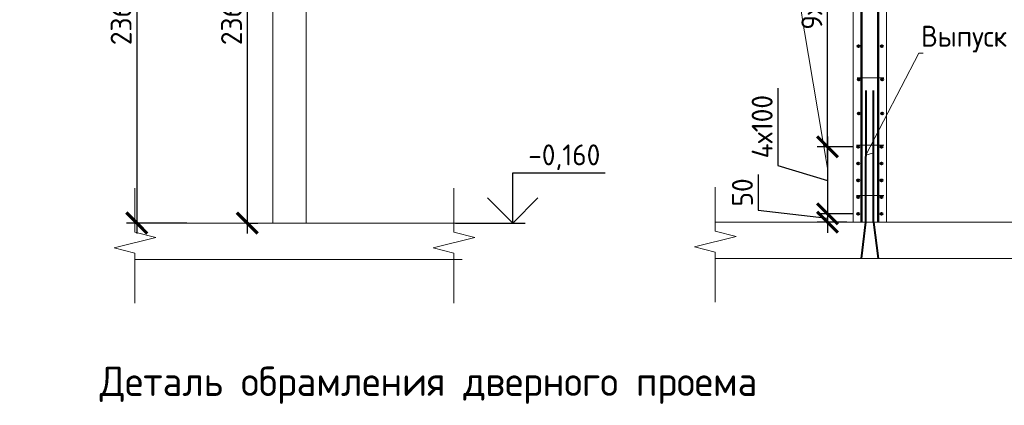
# Model space of a CAD drawing. Header units: millimetres. Extents: x 247266 to 730847, y -636031 to 10052.
# Tile 275 of 330: x 552394 to 564173, y -122955 to -118345. Entities that reach past the tile are written whole.
import ezdxf
from ezdxf import colors
from ezdxf.entities.mleader import LeaderData, LeaderLine
from ezdxf.math import Vec2, Vec3

# ---------------------------------------------------------------- set-up
doc = ezdxf.new("R2010")
doc.units = ezdxf.units.MM
for name, color, linetype, lineweight in [('AF_Stena', 7, 'Continuous', 18), ('KR_Fundament', 7, 'Continuous', 18), ('Арм_шпильки', 7, 'Continuous', 18), ('Армирование', 7, 'Continuous', 40), ('АрмСтер', 7, 'Continuous', 50), ('подоснова', 7, 'Continuous', 5), ('Узлы', 7, 'Continuous', 0)]:
    doc.layers.add(name, color=color, linetype=linetype, lineweight=lineweight)
doc.layers.add('РАЗМЕРЫ', color=7, linetype='Continuous')
doc.styles.add('GOST-2.304_Type-B', font='GOST_Common.ttf')
doc.dimstyles.new('мой 25', dxfattribs={"dimscale": 100, "dimtxt": 2.5, "dimasz": 2.5, "dimexe": 1.25, "dimexo": 0.625, "dimtad": 1, "dimdec": 0, "dimlfac": 0.5, "dimtxsty": 'GOST-2.304_Type-B', "dimblk": 'ARCHTICK', "dimcen": 2.5, "dimdle": 1.25, "dimaunit": 1, "dimadec": 1, "dimazin": 2, "dimtfac": 1, "dimtdec": 0, "dimtmove": 1, "dimatfit": 3, "dimfxl": 6, "dimfxlon": 1, "dimtfill": 1, "dimlwd": -1, "dimlwe": -1, "dimarcsym": 0})
doc.dimstyles.new('СПДС', dxfattribs={"dimscale": 100, "dimtxt": 2.5, "dimasz": 2.5, "dimexe": 1.25, "dimexo": 0, "dimtad": 1, "dimdec": 0, "dimtxsty": 'GOST-2.304_Type-B', "dimblk": 'ARCHTICK', "dimcen": 2.5, "dimdle": 2, "dimadec": 0, "dimazin": 2, "dimtfac": 0.75, "dimtdec": 0, "dimtmove": 1, "dimatfit": 3, "dimfxl": 1, "dimtolj": 1, "dimarcsym": 1})

# ---------------------------------------------------------------- blocks, each defined once
blk = doc.blocks.new('_ArchTick')
at = {"color": 0, "linetype": 'ByBlock', "const_width": 0.15}
blk.add_lwpolyline([(-0.5, -0.5), (0.5, 0.5)], dxfattribs=at)
blk = doc.blocks.new('*D200')
at = {"layer": 'DEFPOINTS', "color": 0, "ltscale": 100}
for p in [(555449, -115856), (555084, -120776), (555116, -120776)]:
    blk.add_point(p, dxfattribs=at)
at = {"layer": 'РАЗМЕРЫ', "color": 0, "linetype": 'Continuous'}
for p, q in [((555116, -115731), (555116, -120901)), ((555386, -115856), (554991, -115856)), ((555146, -120776), (555241, -120776))]:
    blk.add_line(p, q, dxfattribs=at)
at = {"layer": 'РАЗМЕРЫ', "color": 0, "ltscale": 100, "xscale": 250, "yscale": 250, "zscale": 250}
for p, rotation in [((555116, -115856), 90), ((555116, -120776), 270)]:
    blk.add_blockref('_ArchTick', p, dxfattribs=dict(at, rotation=rotation))
at = {"layer": 'РАЗМЕРЫ', "color": 0, "lineweight": 0, "ltscale": 100, "insert": (554928, -118316), "char_height": 250, "attachment_point": 5, "rotation": 90, "style": 'GOST-2.304_Type-B', "bg_fill": 3, "box_fill_scale": 1.1, "bg_fill_color": 256, "bg_fill_true_color": 13158600, "bg_fill_transparency": 0}
blk.add_mtext('2360', dxfattribs=at)
blk = doc.blocks.new('*D204')
at = {"layer": 'DEFPOINTS', "color": 0, "ltscale": 100}
for p in [(554550, -115856), (553795, -120776), (555632, -120776)]:
    blk.add_point(p, dxfattribs=at)
at = {"layer": 'РАЗМЕРЫ', "color": 0, "linetype": 'Continuous'}
for p, q in [((553795, -115731), (553795, -120901)), ((554395, -115856), (553670, -115856)), ((554395, -120776), (553670, -120776))]:
    blk.add_line(p, q, dxfattribs=at)
at = {"layer": 'РАЗМЕРЫ', "color": 0, "ltscale": 100, "xscale": 250, "yscale": 250, "zscale": 250}
for p, rotation in [((553795, -115856), 90), ((553795, -120776), 270)]:
    blk.add_blockref('_ArchTick', p, dxfattribs=dict(at, rotation=rotation))
at = {"layer": 'РАЗМЕРЫ', "color": 0, "lineweight": 0, "ltscale": 100, "insert": (553607, -118316), "char_height": 250, "attachment_point": 5, "rotation": 90, "style": 'GOST-2.304_Type-B', "bg_fill": 3, "box_fill_scale": 1.1, "bg_fill_color": 256, "bg_fill_true_color": 13158600, "bg_fill_transparency": 0}
blk.add_mtext('2360', dxfattribs=at)
blk = doc.blocks.new('_None')
blk = doc.blocks.new('*D572')
at = {"layer": 'DEFPOINTS', "color": 0, "ltscale": 100}
for p in [(562423, -119866), (562058, -120666), (562423, -120666)]:
    blk.add_point(p, dxfattribs=at)
at = {"layer": 'РАЗМЕРЫ', "color": 0, "linetype": 'Continuous'}
for p, q in [((561464, -119162), (561464, -120087)), ((562058, -119741), (562058, -120791)), ((562361, -119866), (561933, -119866)), ((561464, -120087), (562058, -120266)), ((562361, -120666), (561933, -120666))]:
    blk.add_line(p, q, dxfattribs=at)
at = {"layer": 'РАЗМЕРЫ', "color": 0, "ltscale": 100, "xscale": 250, "yscale": 250, "zscale": 250}
for p, rotation in [((562058, -119866), 90), ((562058, -120666), 270)]:
    blk.add_blockref('_ArchTick', p, dxfattribs=dict(at, rotation=rotation))
at = {"layer": 'РАЗМЕРЫ', "color": 0, "lineweight": 0, "ltscale": 100, "insert": (561276, -119624), "char_height": 250, "attachment_point": 5, "rotation": 90, "style": 'GOST-2.304_Type-B', "bg_fill": 3, "box_fill_scale": 1.1, "bg_fill_color": 256, "bg_fill_true_color": 13158600, "bg_fill_transparency": 0}
blk.add_mtext('4х100', dxfattribs=at)
blk = doc.blocks.new('*D573')
at = {"layer": 'DEFPOINTS', "color": 0, "ltscale": 100}
for p in [(562423, -120666), (562058, -120766), (562353, -120766)]:
    blk.add_point(p, dxfattribs=at)
at = {"layer": 'РАЗМЕРЫ', "color": 0, "linetype": 'Continuous'}
for p, q in [((561227, -120197), (561227, -120622)), ((561227, -120622), (562058, -120716)), ((562058, -120541), (562058, -120891)), ((562361, -120666), (561933, -120666)), ((562290, -120766), (561933, -120766))]:
    blk.add_line(p, q, dxfattribs=at)
at = {"layer": 'РАЗМЕРЫ', "color": 0, "ltscale": 100, "xscale": 250, "yscale": 250, "zscale": 250}
for p, rotation in [((562058, -120666), 270), ((562058, -120766), 90)]:
    blk.add_blockref('_ArchTick', p, dxfattribs=dict(at, rotation=rotation))
at = {"layer": 'РАЗМЕРЫ', "color": 0, "lineweight": 0, "ltscale": 100, "insert": (561040, -120410), "char_height": 250, "attachment_point": 5, "rotation": 90, "style": 'GOST-2.304_Type-B', "bg_fill": 3, "box_fill_scale": 1.1, "bg_fill_color": 256, "bg_fill_true_color": 13158600, "bg_fill_transparency": 0}
blk.add_mtext('50', dxfattribs=at)
blk = doc.blocks.new('*D571')
at = {"layer": 'DEFPOINTS', "color": 0, "ltscale": 100}
for p in [(562058, -116265), (562411, -116265), (562294, -119866)]:
    blk.add_point(p, dxfattribs=at)
at = {"layer": 'РАЗМЕРЫ', "color": 0, "linetype": 'Continuous'}
for p, q in [((562058, -119991), (562058, -116140)), ((562349, -116265), (561933, -116265)), ((562232, -119866), (561933, -119866))]:
    blk.add_line(p, q, dxfattribs=at)
at = {"layer": 'РАЗМЕРЫ', "color": 0, "ltscale": 100, "xscale": 250, "yscale": 250, "zscale": 250}
for p, rotation in [((562058, -116265), 90), ((562058, -119866), 270)]:
    blk.add_blockref('_ArchTick', p, dxfattribs=dict(at, rotation=rotation))
at = {"layer": 'РАЗМЕРЫ', "color": 0, "lineweight": 0, "ltscale": 100, "insert": (561871, -118066), "char_height": 250, "attachment_point": 5, "rotation": 90, "style": 'GOST-2.304_Type-B', "bg_fill": 3, "box_fill_scale": 1.1, "bg_fill_color": 256, "bg_fill_true_color": 13158600, "bg_fill_transparency": 0}
blk.add_mtext('9х200', dxfattribs=at)
blk = doc.blocks.new('*D2593')
at = {"color": 0, "lineweight": -2}
for p, q in [((590966, -118966), (590966, -118841)), ((592066, -118966), (592066, -118841)), ((592266, -118966), (590766, -118966))]:
    blk.add_line(p, q, dxfattribs=at)
at = {"layer": 'DEFPOINTS', "color": 0, "ltscale": 100}
for p in [(590966, -118966), (590966, -118966), (592066, -118966)]:
    blk.add_point(p, dxfattribs=at)
at = {"color": 0, "lineweight": -2, "ltscale": 100, "xscale": 250, "yscale": 250, "zscale": 250, "rotation": 180}
blk.add_blockref('_ArchTick', (590966, -118966), dxfattribs=at)
at = {"color": 0, "lineweight": -2, "ltscale": 100, "xscale": 250, "yscale": 250, "zscale": 250}
blk.add_blockref('_ArchTick', (592066, -118966), dxfattribs=at)
at = {"color": 0, "lineweight": 0, "ltscale": 100, "insert": (591516, -118741), "char_height": 250, "width": 83333.33, "attachment_point": 5, "style": 'GOST-2.304_Type-B'}
blk.add_mtext('\\A1;1100', dxfattribs=at)
blk = doc.blocks.new('*D2594')
at = {"color": 0, "lineweight": -2}
for p, q in [((587966, -118966), (587966, -118841)), ((590966, -118966), (590966, -118841)), ((591166, -118966), (587766, -118966))]:
    blk.add_line(p, q, dxfattribs=at)
at = {"layer": 'DEFPOINTS', "color": 0, "ltscale": 100}
for p in [(587966, -118966), (587966, -118966), (590966, -118966)]:
    blk.add_point(p, dxfattribs=at)
at = {"color": 0, "lineweight": -2, "ltscale": 100, "xscale": 250, "yscale": 250, "zscale": 250, "rotation": 180}
blk.add_blockref('_ArchTick', (587966, -118966), dxfattribs=at)
at = {"color": 0, "lineweight": -2, "ltscale": 100, "xscale": 250, "yscale": 250, "zscale": 250}
blk.add_blockref('_ArchTick', (590966, -118966), dxfattribs=at)
at = {"color": 0, "lineweight": 0, "ltscale": 100, "insert": (589491, -118741), "char_height": 250, "width": 83333.33, "attachment_point": 5, "style": 'GOST-2.304_Type-B'}
blk.add_mtext('\\A1;3000', dxfattribs=at)
blk = doc.blocks.new('*D2595')
at = {"color": 0, "lineweight": -2}
for p, q in [((584866, -118704), (584866, -119091)), ((587966, -118966), (587966, -118841)), ((588166, -118966), (584666, -118966))]:
    blk.add_line(p, q, dxfattribs=at)
at = {"layer": 'DEFPOINTS', "color": 0, "ltscale": 100}
for p in [(584866, -118704), (584866, -118966), (587966, -118966)]:
    blk.add_point(p, dxfattribs=at)
at = {"color": 0, "lineweight": -2, "ltscale": 100, "xscale": 250, "yscale": 250, "zscale": 250, "rotation": 180}
blk.add_blockref('_ArchTick', (584866, -118966), dxfattribs=at)
at = {"color": 0, "lineweight": -2, "ltscale": 100, "xscale": 250, "yscale": 250, "zscale": 250}
blk.add_blockref('_ArchTick', (587966, -118966), dxfattribs=at)
at = {"color": 0, "lineweight": 0, "ltscale": 100, "insert": (586416, -118741), "char_height": 250, "width": 83333.33, "attachment_point": 5, "style": 'GOST-2.304_Type-B'}
blk.add_mtext('\\A1;3100', dxfattribs=at)

msp = doc.modelspace()

# ---------------------------------------------------------------- linework, layer by layer
for points in [[(558291.76, -120176.11), (559397.03, -120176.11)], [(558291.76, -120776.11), (558291.76, -120176.11)], [(558591.76, -120476.11), (558291.76, -120776.11), (557991.76, -120476.11)], [(557607.19, -120776.11), (558441.76, -120776.11)]]:
    msp.add_lwpolyline(points)
at = {"layer": 'AF_Stena', "lineweight": 20}
for p, q in [((555420.91, -112656.11), (555420.91, -120776.11)), ((555820.91, -120776.11), (555820.91, -112656.11)), ((562363.48, -112645.55), (562363.48, -120765.55)), ((562763.48, -120765.55), (562763.48, -112645.55))]:
    msp.add_line(p, q, dxfattribs=at)
for points in [[(553772.33, -120829.44), (553772.33, -120357.58)], [(557588.72, -120829.44), (557588.72, -120357.58)], [(560714.9, -120818.88), (560714.9, -120347.02)], [(553772.33, -120829.44), (553772.33, -120884.44)], [(557588.72, -120829.44), (557588.72, -120884.44)], [(560714.9, -120818.88), (560714.9, -120873.88)], [(554022.33, -120946.94), (553522.33, -121071.94)], [(553772.33, -120884.44), (554022.33, -120946.94)], [(557838.72, -120946.94), (557338.72, -121071.94)], [(557588.72, -120884.44), (557838.72, -120946.94)], [(560964.9, -120936.38), (560464.9, -121061.38)], [(560714.9, -120873.88), (560964.9, -120936.38)], [(553522.33, -121071.94), (553772.33, -121134.44)], [(557338.72, -121071.94), (557588.72, -121134.44)], [(560464.9, -121061.38), (560714.9, -121123.88)], [(553772.33, -121134.44), (553772.33, -121189.44)], [(553772.33, -121189.44), (553772.33, -121733.55)], [(557588.72, -121134.44), (557588.72, -121189.44)], [(557588.72, -121189.44), (557588.72, -121733.55)], [(560714.9, -121123.88), (560714.9, -121178.88)], [(560714.9, -121178.88), (560714.9, -121722.99)]]:
    msp.add_lwpolyline(points, dxfattribs=at)
at = {"layer": 'KR_Fundament', "lineweight": 9}
for p, q in [((557688.72, -120776.11), (553772.33, -120776.11)), ((564631.29, -120765.55), (560714.9, -120765.55)), ((553772.33, -121211.96), (557688.72, -121211.96)), ((560714.9, -121201.4), (564631.29, -121201.4))]:
    msp.add_line(p, q, dxfattribs=at)
at = {"layer": 'Арм_шпильки'}
for p, q in [((562411.5, -119038.86), (562732.98, -119038.86)), ((562403.48, -119845.55), (562732.98, -119845.55))]:
    msp.add_line(p, q, dxfattribs=at)
at = {"layer": 'Армирование', "ltscale": 100}
for p, q in [((562518.46, -120765.55), (562518.77, -119192.41)), ((562609.18, -120765.55), (562609.49, -119192.41)), ((562609.18, -120765.55), (562663.18, -121200.11))]:
    msp.add_line(p, q, dxfattribs=at)
for centre in [(562428.83, -118660.53), (562708.83, -118660.53), (562431.5, -119058.86), (562711.5, -119058.86), (562711.5, -119465.86), (562423.48, -119865.55), (562703.48, -119865.55), (562703.48, -120065.55), (562423.48, -120265.55), (562703.48, -120265.55), (562703.48, -120465.55), (562423.48, -120665.55), (562703.48, -120665.55)]:
    msp.add_circle(centre, 12, dxfattribs=at)
at = {"layer": 'АрмСтер', "ltscale": 15}
for p, q in [((562464.76, -120765.55), (562464.76, -112647.98)), ((562663.18, -120765.55), (562663.18, -112645.55))]:
    msp.add_line(p, q, dxfattribs=at)

# ---------------------------------------------------------------- texts
at = {"style": 'GOST-2.304_Type-B'}
msp.add_text('-0,160', height=250, dxfattribs=at).set_placement((558477.68, -120086.11))
at = {"layer": 'Узлы', "linetype": 'Continuous', "lineweight": 0, "insert": (557284.94, -122715.54), "char_height": 350, "width": 10464.9604, "attachment_point": 5, "style": 'GOST-2.304_Type-B'}
msp.add_mtext('Деталь обрамления дверного проема', dxfattribs=at)

# ---------------------------------------------------------------- leaders
at = {"layer": 'подоснова'}
ml = msp.add_multileader_mtext('Standard', dxfattribs=at)
ml.set_content('Выпуск', color=256, style='GOST-2.304_Type-B')
ml.set_leader_properties(color=256, linetype='ByLayer', lineweight=15)
ml.set_arrow_properties(name='NONE')
ml.build(insert=Vec2(0, 0))
ml.multileader.update_dxf_attribs({"text_left_attachment_type": 6, "text_right_attachment_type": 6, "dogleg_length": 10, "arrow_head_size": 18})
ctx = ml.context
ctx.base_point, ctx.char_height, ctx.arrow_head_size, ctx.landing_gap_size, ctx.plane_origin = Vec3(563159.77, -118743.13), 250, 18, 20, Vec3(562002.76, -118725)
ctx.left_attachment, ctx.right_attachment, ctx.text_align_type = 6, 6, 1
notes = []
notes.append((ctx, [(0, (1, 1, 0), (563149.25, -118743.45), (1, 0), 10, [(1, [(562609.34, -119935.36), (562518.5, -119962.9)], 0, [])])]))
ctx.mtext.insert, ctx.mtext.width, ctx.mtext.alignment, ctx.mtext.flow_direction = Vec3(563692.27, -118418.13), 22.8978, 2, 5
for ctx, leaders in notes:
    for number, flags, end, landing, length, lines in leaders:
        leader = LeaderData()
        leader.index, (leader.has_last_leader_line, leader.has_dogleg_vector, leader.attachment_direction) = number, flags
        leader.last_leader_point, leader.dogleg_vector, leader.dogleg_length = Vec3(end), Vec3(landing), length
        for number, points, colour, breaks in lines:
            line = LeaderLine()
            line.index, line.vertices, line.color, line.breaks = number, Vec3.list(points), colors.encode_raw_color(colour), breaks
            leader.lines.append(line)
        ctx.leaders.append(leader)

# ---------------------------------------------------------------- next in the draw order: dimensions: what is measured, and where the dimension line sits
at = {"layer": 'РАЗМЕРЫ', "lineweight": 0}
for base, p1, p2, text, picture, middle in [((555115.62, -120776.11), (555448.51, -115856.11), (555083.55, -120776.11), '2360', '*D200', (554928, -118316.11)), ((562058.19, -120665.55), (562423.48, -119865.55), (562423.48, -120665.55), '4х100', '*D572', (561276.44, -120024.81))]:
    dim = msp.add_linear_dim(base=base, p1=p1, p2=p2, angle=90, text=text, dimstyle='мой 25', dxfattribs=at)
    dim.commit()
    dim.dimension.update_dxf_attribs({"geometry": picture, "text_midpoint": middle})

# ---------------------------------------------------------------- next in the draw order: linework, layer by layer
at = {"layer": 'Армирование', "ltscale": 100}
for centre in [(562431.5, -119465.86), (562423.48, -120065.55)]:
    msp.add_circle(centre, 12, dxfattribs=at)

# ---------------------------------------------------------------- next in the draw order: dimensions: what is measured, and where the dimension line sits
at = {"layer": 'РАЗМЕРЫ', "lineweight": 0}
dim = msp.add_linear_dim(base=(553794.94, -120776.11), p1=(554549.74, -115856.11), p2=(555632.11, -120776.11), angle=90, text='2360', dimstyle='мой 25', dxfattribs=at)
dim.commit()
dim.dimension.update_dxf_attribs({"geometry": '*D204', "text_midpoint": (553607.31, -118316.11)})
dim = msp.add_linear_dim(base=(562058.19, -120765.55), p1=(562423.48, -120665.55), p2=(562352.78, -120765.55), angle=90, dimstyle='мой 25', dxfattribs=at)
dim.commit()
dim.dimension.update_dxf_attribs({"geometry": '*D573', "text_midpoint": (561227.26, -120559.92), "dimtype": 160})

# ---------------------------------------------------------------- next in the draw order: linework, layer by layer
at = {"layer": 'Арм_шпильки'}
msp.add_line((562403.48, -120445.55), (562732.98, -120445.55), dxfattribs=at)
at = {"layer": 'Армирование', "ltscale": 100}
msp.add_line((562464.76, -121201.4), (562518.46, -120765.55), dxfattribs=at)
msp.add_circle((562423.48, -120465.55), 12, dxfattribs=at)

# ---------------------------------------------------------------- next in the draw order: dimensions: what is measured, and where the dimension line sits
at = {"layer": 'РАЗМЕРЫ', "lineweight": 0}
dim = msp.add_linear_dim(base=(562058.19, -116265.5), p1=(562294, -119865.55), p2=(562411.48, -116265.5), angle=90, text='9х200', dimstyle='мой 25', dxfattribs=at)
dim.commit()
dim.dimension.update_dxf_attribs({"geometry": '*D571', "text_midpoint": (561870.57, -118065.52)})

# ---------------------------------------------------------------- next in the draw order: dimensions: what is measured, and where the dimension line sits
at = {"lineweight": 0}
for base, p1, p2, picture, middle in [((584866.26, -118966.09), (587966.26, -118966.09), (584866.26, -118703.65), '*D2595', (586416.26, -118966.09)), ((587966.26, -118966.09), (590966.26, -118966.09), (587966.26, -118966.09), '*D2594', (589491.41, -118966.09)), ((590966.26, -118966.09), (592066.26, -118966.09), (590966.26, -118966.09), '*D2593', (591516.26, -118966.09))]:
    dim = msp.add_linear_dim(base=base, p1=p1, p2=p2, angle=180, dimstyle='СПДС', override={"dimgap": 1}, dxfattribs=at)
    dim.commit()
    dim.dimension.update_dxf_attribs({"geometry": picture, "text_midpoint": middle, "dimtype": 160})

# ---------------------------------------------------------------- next in the draw order: leaders
at = {"layer": 'подоснова'}
ml = msp.add_multileader_mtext('Standard', dxfattribs=at)
ml.set_content('X5', color=256, style='GOST-2.304_Type-B')
ml.set_leader_properties(color=256, linetype='ByLayer', lineweight=15)
ml.set_arrow_properties(name='NONE')
ml.build(insert=Vec2(0, 0))
ml.multileader.update_dxf_attribs({"text_left_attachment_type": 6, "text_right_attachment_type": 6, "dogleg_length": 10, "arrow_head_size": 18})
ctx = ml.context
ctx.base_point, ctx.char_height, ctx.arrow_head_size, ctx.landing_gap_size, ctx.plane_origin = Vec3(561094.19, -116776.33), 250, 18, 20, Vec3(560099.68, -116004.15)
ctx.left_attachment, ctx.right_attachment, ctx.text_align_type = 6, 6, 1
notes = []
notes.append((ctx, [(1, (1, 1, 0), (561494.37, -116776.58), (-1, 0), 10, [(1, [(562058.19, -117097.53), (562058.19, -120119.24)], 0, [])])]))
ctx.mtext.insert, ctx.mtext.width, ctx.mtext.alignment, ctx.mtext.flow_direction = Vec3(561289.19, -116476.33), 22.8978, 2, 5
for ctx, leaders in notes:
    for number, flags, end, landing, length, lines in leaders:
        leader = LeaderData()
        leader.index, (leader.has_last_leader_line, leader.has_dogleg_vector, leader.attachment_direction) = number, flags
        leader.last_leader_point, leader.dogleg_vector, leader.dogleg_length = Vec3(end), Vec3(landing), length
        for number, points, colour, breaks in lines:
            line = LeaderLine()
            line.index, line.vertices, line.color, line.breaks = number, Vec3.list(points), colors.encode_raw_color(colour), breaks
            leader.lines.append(line)
        ctx.leaders.append(leader)

doc.saveas('drawing.dxf')
